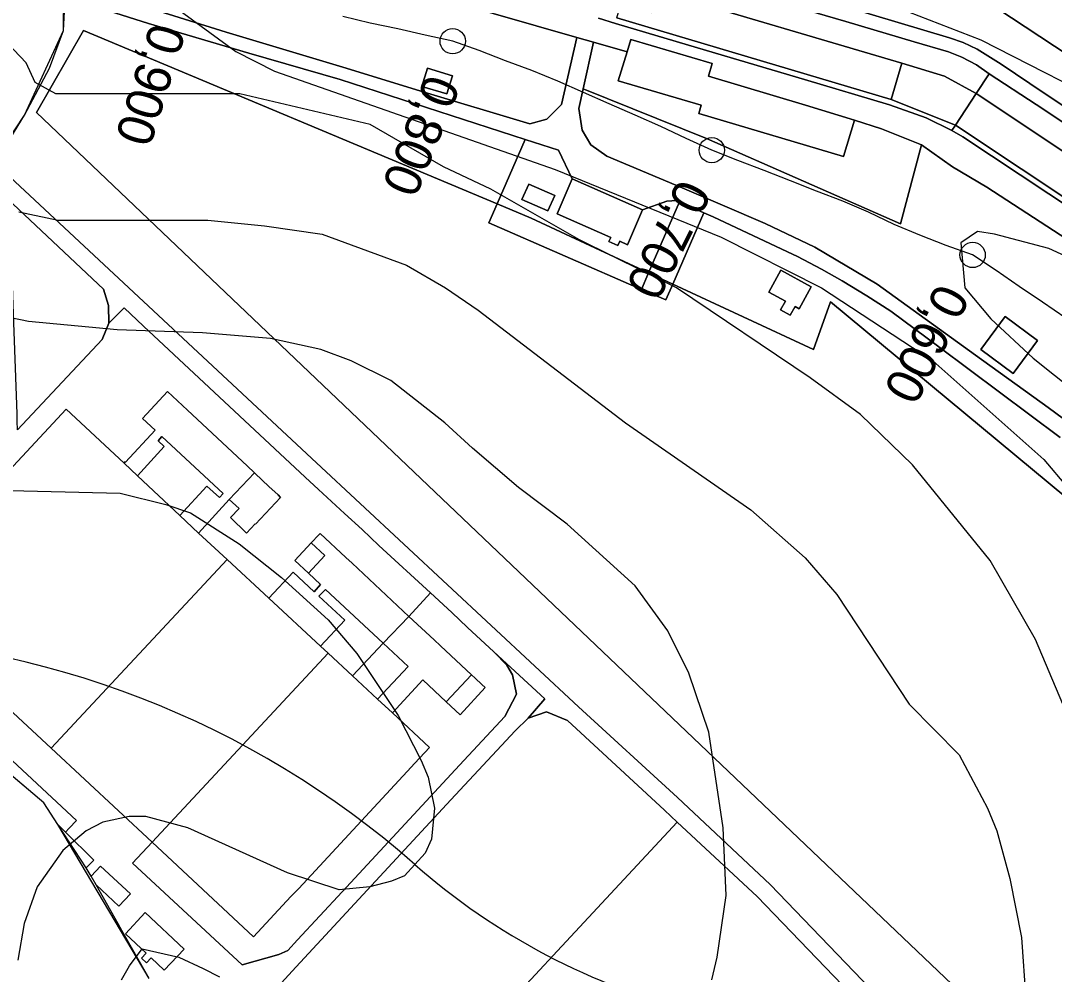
# Model space of a CAD drawing. Extents: x -510989 to -501240, y -1184665 to -1176089.
# Drawn here: x -504981.6 to -504614, y -1180607.1 to -1180268 of the extents above; entities that cross this region are included whole.
import ezdxf

# ---------------------------------------------------------------- set-up
doc = ezdxf.new("R2010")
doc.units = 0
for name, color, linetype in [('lesni_pozemek', 7, 'Continuous'), ('NAVRH_rozvodnice', 7, 'Continuous'), ('ostatni_plocha_x_draha', 7, 'Continuous'), ('ostatni_plocha_x_manipulacni_plocha', 7, 'Continuous'), ('ostatni_plocha_x_ostatni_komunikace', 7, 'Continuous'), ('popis', 7, 'Continuous'), ('STAV_zaplavove_uzemi', 7, 'Continuous'), ('trasovani_toku', 7, 'Continuous'), ('vrstevnice_01', 7, 'Continuous'), ('vrstevnice_02', 7, 'Continuous'), ('zastavena_plocha_a_nadvori', 7, 'Continuous')]:
    doc.layers.add(name, color=color, linetype=linetype)

msp = doc.modelspace()

# ---------------------------------------------------------------- linework, layer by layer
at = {"layer": 'lesni_pozemek'}
for points in [[(-504517, -1180341), (-504655, -1180250)], [(-505030.3, -1180488.66), (-504961.82, -1180552.36), (-504964.33, -1180555.06), (-504965.65, -1180556.49), (-504968.37, -1180553.81), (-504973.39, -1180546.08), (-504992.93, -1180529.58)]]:
    msp.add_lwpolyline(points, dxfattribs=at)
for points in [[(-504976, -1180300.73), (-504959.28, -1180271.5), (-504812.19, -1180333.2), (-504815.11, -1180339.87), (-504760.86, -1180363.59), (-504752.15, -1180367.3), (-504749.72, -1180361.7), (-504699.7, -1180384.96), (-504693.66, -1180368.01), (-504568.13, -1180472.11), (-504540.31, -1180528.92), (-504511.97, -1180575.54), (-504610.6, -1180648.46)], [(-504800.11, -1180338.27), (-504758.3, -1180357.71), (-504760.86, -1180363.59), (-504815.11, -1180339.87), (-504812.19, -1180333.2)], [(-504749.72, -1180361.7), (-504752.15, -1180367.3), (-504760.86, -1180363.59), (-504758.3, -1180357.71)], [(-504968.37, -1180553.81), (-504965.65, -1180556.49), (-504955.56, -1180566.45), (-504958.35, -1180569.25)]]:
    msp.add_lwpolyline(points, close=True, dxfattribs=at)
at = {"layer": 'NAVRH_rozvodnice'}
for centre, radius, start, end in [((-505056.26, -1180812.14), 325.19, 48.6571, 89.0378), ((-504683.37, -1180388.33), 239.31, 228.6571, 255.9651)]:
    msp.add_arc(centre, radius, start, end, dxfattribs=at)
at = {"layer": 'ostatni_plocha_x_draha'}
for points in [[(-504597.78, -1180353.45), (-504638.06, -1180327.23), (-504650.2, -1180319.98), (-504661.21, -1180312.21), (-504675.47, -1180306.47), (-504685.06, -1180303.47), (-504702.46, -1180298.04), (-504737.04, -1180287.72), (-504735.69, -1180283.25), (-504764.58, -1180274.69), (-504765.95, -1180279.13), (-504777.94, -1180275.7), (-504783.83, -1180274.01), (-504828.03, -1180261.36)], [(-504776.08, -1180267.21), (-504770.12, -1180269.04), (-504737.68, -1180278.68), (-504702.87, -1180288.97), (-504672.62, -1180297.95), (-504659.57, -1180302.61), (-504650.47, -1180307.12), (-504646.58, -1180309.3), (-504595.64, -1180343.15)]]:
    msp.add_lwpolyline(points, dxfattribs=at)
at = {"layer": 'ostatni_plocha_x_manipulacni_plocha'}
for points in [[(-504574.08, -1180322.75), (-504617.65, -1180293.85), (-504632.98, -1180283.56), (-504641.46, -1180278.18), (-504646.42, -1180275.79), (-504651.34, -1180274.09), (-504687.76, -1180263.26), (-504732.74, -1180250.06), (-504718, -1180238), (-504655, -1180250), (-504517, -1180341)], [(-504582.19, -1180712.85), (-504632.07, -1180660.99), (-504665.33, -1180626.68), (-504679.28, -1180612.3), (-504715.1, -1180575.1), (-504748, -1180544.2), (-504783.19, -1180511.92), (-504876.41, -1180425.21), (-504990.84, -1180318.68), (-504980.27, -1180301.58), (-504971.38, -1180284.92), (-504966.39, -1180271.5), (-504966.07, -1180264.78), (-504966.25, -1180259.12), (-504962.42, -1180260.76), (-504936.2, -1180269.1), (-504900.44, -1180279.57), (-504868.02, -1180289), (-504802.18, -1180310.29), (-504812.19, -1180333.2), (-504959.28, -1180271.5), (-504976, -1180300.73), (-504610.6, -1180648.46)], [(-504828.03, -1180261.36), (-504783.83, -1180274.01), (-504789.3, -1180297.8), (-504794.46, -1180303.01), (-504800.53, -1180304.69), (-504839.26, -1180293.07), (-504865.85, -1180284.96), (-504908.55, -1180272.17), (-504949.19, -1180259.33)], [(-504726.89, -1180256.95), (-504688.16, -1180268.39), (-504663.9, -1180275.6), (-504651.62, -1180279.13), (-504646.97, -1180281.07), (-504641.76, -1180283.79), (-504637.18, -1180286.91), (-504641.81, -1180293.96), (-504653.1, -1180287.76), (-504668.21, -1180283.17), (-504755.16, -1180257.41)], [(-504769.67, -1180267.08), (-504672.03, -1180296.07), (-504649.18, -1180305.18), (-504650.47, -1180307.12), (-504659.57, -1180302.61), (-504672.62, -1180297.95), (-504702.87, -1180288.97), (-504737.68, -1180278.68), (-504770.12, -1180269.04), (-504776.08, -1180267.21)], [(-504594.39, -1180421.62), (-504616.21, -1180405.58), (-504642.11, -1180386.93), (-504677.08, -1180361.71), (-504699.15, -1180348.6), (-504716.83, -1180340.13), (-504746.38, -1180327.47), (-504773.21, -1180316.21), (-504778.9, -1180312.24), (-504781.89, -1180307.02), (-504783.11, -1180299.29), (-504781.58, -1180292.33), (-504737.74, -1180309.95), (-504668.7, -1180340.32), (-504661.21, -1180312.21), (-504650.2, -1180319.98), (-504638.06, -1180327.23), (-504597.78, -1180353.45)], [(-504568.13, -1180472.11), (-504693.66, -1180368.01), (-504699.7, -1180384.96), (-504749.72, -1180361.7), (-504738.67, -1180336.32), (-504735.39, -1180337.78), (-504708.88, -1180350.22), (-504705.4, -1180351.89), (-504696.87, -1180356.37), (-504689.45, -1180360.56), (-504680.75, -1180365.81), (-504672.17, -1180371.36), (-504655.14, -1180384.02), (-504611.98, -1180416.2)], [(-504982.7, -1180413.54), (-504952.7, -1180381.42), (-504950.26, -1180375.55), (-504944.82, -1180370.14), (-504937.9, -1180376.62), (-504880.5, -1180430.3), (-504875.7, -1180434.68), (-504866.46, -1180443.23), (-504860.16, -1180448.94), (-504854.24, -1180454.63), (-504835.87, -1180471.48), (-504843.61, -1180479.82), (-504863.77, -1180460.94), (-504865.98, -1180458.92), (-504875.16, -1180450.4), (-504875.58, -1180450.86), (-504878.26, -1180453.72), (-504884.13, -1180460.01), (-504879.31, -1180464.5), (-504875.03, -1180468.54), (-504877.29, -1180471.06), (-504884.71, -1180464.09), (-504893.41, -1180473.33), (-504908.18, -1180459.61), (-504918.34, -1180450.18), (-504907.44, -1180438.32), (-504903.94, -1180441.46), (-504907.03, -1180444.7), (-504901.26, -1180450.19), (-504898.21, -1180446.95), (-504898.07, -1180447.04), (-504889.19, -1180437.5), (-504890.1, -1180436.6), (-504893.34, -1180433.62), (-504898.22, -1180429.06), (-504898.52, -1180428.78), (-504901.13, -1180426.32), (-504922.24, -1180406.53), (-504929.38, -1180399.92), (-504938.32, -1180409.45), (-504933.85, -1180413.63), (-504944.38, -1180425.05), (-504944.53, -1180424.88), (-504944.87, -1180425.35), (-504965.44, -1180406.16), (-505028.12, -1180473.41), (-504970.78, -1180526.72), (-504934.92, -1180560.11), (-504941.8, -1180567.51), (-504902.91, -1180603.73), (-504889.77, -1180600.07), (-504886.66, -1180598.6), (-504883.2, -1180594.82), (-504867.33, -1180577.74), (-504840.4, -1180548.74), (-504825.61, -1180532.66), (-504809.39, -1180515.4), (-504805.25, -1180507.48), (-504806.67, -1180500.59), (-504808.69, -1180497.15), (-504813.38, -1180492.37), (-504795.18, -1180509.15), (-504801.13, -1180516), (-504805.78, -1180520.45), (-504828.67, -1180545.06), (-504883.7, -1180604.44), (-504899.64, -1180621.82)], [(-504935.99, -1180608.54), (-504945.65, -1180591.49), (-504946.97, -1180589.15), (-504954.82, -1180575.29), (-504946.72, -1180582.87), (-504942.62, -1180578.49), (-504953.18, -1180568.61), (-504956.56, -1180572.22), (-504958.35, -1180569.25), (-504955.56, -1180566.45), (-504965.65, -1180556.49), (-504964.33, -1180555.06), (-504961.82, -1180552.36), (-505030.3, -1180488.66)]]:
    msp.add_lwpolyline(points, dxfattribs=at)
for points in [[(-504765.95, -1180279.13), (-504769.14, -1180289.41), (-504739.59, -1180298.11), (-504740.48, -1180301.04), (-504688.97, -1180316.36), (-504685.06, -1180303.47), (-504675.47, -1180306.47), (-504661.21, -1180312.21), (-504668.7, -1180340.32), (-504737.74, -1180309.95), (-504781.58, -1180292.33), (-504777.94, -1180275.7)], [(-504836.98, -1180284.94), (-504838.96, -1180291.43), (-504830.03, -1180294.01), (-504828.09, -1180287.66)], [(-504637.18, -1180286.91), (-504620.49, -1180297.9), (-504576.96, -1180326.81), (-504569.36, -1180331.88), (-504504.59, -1180374.93), (-504500.64, -1180377.78), (-504496.92, -1180380.88), (-504492.94, -1180384.7), (-504491.53, -1180386.23), (-504508.06, -1180401.34), (-504517.23, -1180395.26), (-504518.89, -1180394.16), (-504539.17, -1180380.72), (-504595.64, -1180343.15), (-504646.58, -1180309.3), (-504650.47, -1180307.12), (-504649.18, -1180305.18), (-504579.14, -1180351.78), (-504515.82, -1180393.8), (-504508.35, -1180382.62), (-504571.65, -1180340.57), (-504641.81, -1180293.96)], [(-504790.31, -1180314.13), (-504785.44, -1180324.33), (-504790.82, -1180336.74), (-504771.76, -1180345.08), (-504772.41, -1180346.55), (-504769.2, -1180347.95), (-504768.56, -1180346.49), (-504765.81, -1180347.69), (-504760.44, -1180335.31), (-504751.86, -1180332.21), (-504748.33, -1180332.03), (-504747.32, -1180332.48), (-504758.3, -1180357.71), (-504800.11, -1180338.27), (-504812.19, -1180333.2), (-504802.18, -1180310.29)], [(-504994.48, -1180323.81), (-504952.13, -1180363.5), (-504950.38, -1180369.27), (-504950.26, -1180375.55), (-504952.7, -1180381.42), (-504982.7, -1180413.54), (-504982.82, -1180410.45), (-504982.92, -1180407.81), (-504984.94, -1180352.68), (-505001.6, -1180333.82)], [(-504791.72, -1180330.21), (-504800.9, -1180326.12), (-504803.34, -1180331.6), (-504794.16, -1180335.69)], [(-504747.32, -1180332.48), (-504738.67, -1180336.32), (-504749.72, -1180361.7), (-504758.3, -1180357.71)], [(-504711.33, -1180356.75), (-504715.61, -1180364.55), (-504709.67, -1180367.81), (-504711.35, -1180370.88), (-504707.93, -1180372.75), (-504706.25, -1180369.69), (-504704.76, -1180370.5), (-504700.48, -1180362.7)], [(-504619.95, -1180381.78), (-504631.53, -1180373.22), (-504640.19, -1180384.9), (-504628.64, -1180393.5)], [(-504931.39, -1180415.92), (-504909.61, -1180436.14), (-504910.97, -1180437.61), (-504915.38, -1180433.51), (-504925.04, -1180443.91), (-504940.1, -1180429.81), (-504930.56, -1180419.44), (-504932.76, -1180417.39)], [(-504828.34, -1180478.39), (-504822.69, -1180483.81), (-504813.38, -1180492.37), (-504808.69, -1180497.15), (-504806.67, -1180500.59), (-504805.25, -1180507.48), (-504809.39, -1180515.4), (-504825.61, -1180532.66), (-504840.4, -1180548.74), (-504867.33, -1180577.74), (-504883.2, -1180594.82), (-504886.66, -1180598.6), (-504889.77, -1180600.07), (-504902.91, -1180603.73), (-504941.8, -1180567.51), (-504934.92, -1180560.11), (-504898.88, -1180593.68), (-504885.5, -1180579.36), (-504882.75, -1180576.51), (-504844.14, -1180534.94), (-504841.4, -1180531.98), (-504836.22, -1180526.4), (-504849.39, -1180514.13), (-504838.58, -1180502.4), (-504830.26, -1180510.21), (-504825.36, -1180514.77), (-504816.49, -1180505.11), (-504817.65, -1180503.99), (-504820.03, -1180501.75), (-504821.31, -1180500.61), (-504832.27, -1180490.32), (-504834.56, -1180488.16), (-504843.61, -1180479.82), (-504835.87, -1180471.48)], [(-504875.56, -1180472.65), (-504873.2, -1180470.24), (-504852.71, -1180489.33), (-504863.58, -1180500.98), (-504872.31, -1180492.89), (-504874.99, -1180490.41), (-504866.31, -1180481.18)], [(-504852.71, -1180489.33), (-504843.86, -1180497.58), (-504854.71, -1180509.2), (-504863.58, -1180500.98)], [(-504794.68, -1180513.8), (-504787.11, -1180516.78), (-504752.69, -1180548.72), (-504748.1, -1180552.99), (-504841.23, -1180653), (-504899.64, -1180621.82), (-504883.7, -1180604.44), (-504828.67, -1180545.06), (-504805.78, -1180520.45), (-504801.13, -1180516)], [(-504719.69, -1180579.45), (-504683.34, -1180617.21), (-504669.9, -1180631.07), (-504745.8, -1180703.95), (-504841.23, -1180653), (-504748.1, -1180552.99)], [(-504944.39, -1180592.66), (-504937, -1180599.54), (-504938.65, -1180601.31), (-504936.92, -1180602.96), (-504935.26, -1180601.18), (-504930.55, -1180605.59), (-504923.43, -1180598.13), (-504937.39, -1180585.14)]]:
    msp.add_lwpolyline(points, close=True, dxfattribs=at)
at = {"layer": 'ostatni_plocha_x_ostatni_komunikace'}
for points in [[(-504949.19, -1180259.33), (-504908.55, -1180272.17), (-504865.85, -1180284.96), (-504839.26, -1180293.07), (-504800.53, -1180304.69), (-504794.46, -1180303.01), (-504789.3, -1180297.8), (-504783.83, -1180274.01), (-504777.94, -1180275.7), (-504781.58, -1180292.33), (-504783.11, -1180299.29), (-504781.89, -1180307.02), (-504778.9, -1180312.24), (-504773.21, -1180316.21), (-504746.38, -1180327.47), (-504716.83, -1180340.13), (-504699.15, -1180348.6), (-504677.08, -1180361.71), (-504642.11, -1180386.93), (-504616.21, -1180405.58), (-504594.39, -1180421.62)], [(-504576.96, -1180326.81), (-504620.49, -1180297.9), (-504637.18, -1180286.91), (-504641.76, -1180283.79), (-504646.97, -1180281.07), (-504651.62, -1180279.13), (-504663.9, -1180275.6), (-504688.16, -1180268.39), (-504726.89, -1180256.95)], [(-504611.98, -1180416.2), (-504655.14, -1180384.02), (-504672.17, -1180371.36), (-504680.75, -1180365.81), (-504689.45, -1180360.56), (-504696.87, -1180356.37), (-504705.4, -1180351.89), (-504708.88, -1180350.22), (-504735.39, -1180337.78), (-504738.67, -1180336.32), (-504747.32, -1180332.48), (-504748.33, -1180332.03), (-504751.86, -1180332.21), (-504760.44, -1180335.31), (-504785.44, -1180324.33), (-504790.31, -1180314.13), (-504802.18, -1180310.29), (-504868.02, -1180289), (-504900.44, -1180279.57), (-504936.2, -1180269.1), (-504962.42, -1180260.76)], [(-504687.76, -1180263.26), (-504651.34, -1180274.09), (-504646.42, -1180275.79), (-504641.46, -1180278.18), (-504632.98, -1180283.56), (-504617.65, -1180293.85), (-504574.08, -1180322.75)], [(-504990.84, -1180318.68), (-504876.41, -1180425.21), (-504783.19, -1180511.92), (-504748, -1180544.2), (-504715.1, -1180575.1), (-504679.28, -1180612.3)], [(-504683.34, -1180617.21), (-504719.69, -1180579.45), (-504748.1, -1180552.99), (-504752.69, -1180548.72), (-504787.11, -1180516.78), (-504794.68, -1180513.8), (-504801.13, -1180516), (-504795.18, -1180509.15), (-504813.38, -1180492.37), (-504822.69, -1180483.81), (-504828.34, -1180478.39), (-504835.87, -1180471.48), (-504854.24, -1180454.63), (-504860.16, -1180448.94), (-504866.46, -1180443.23), (-504875.7, -1180434.68), (-504880.5, -1180430.3), (-504937.9, -1180376.62), (-504944.82, -1180370.14), (-504950.26, -1180375.55), (-504950.38, -1180369.27), (-504952.13, -1180363.5), (-504994.48, -1180323.81)]]:
    msp.add_lwpolyline(points, dxfattribs=at)
at = {"layer": 'popis'}
msp.add_lwpolyline([(-504935.99, -1180608.54), (-504968.37, -1180553.81), (-504973.39, -1180546.08), (-505005.49, -1180518.97), (-505034.38, -1180500.2), (-505047.81, -1180499.61), (-505049.83, -1180473.9), (-505055.75, -1180436.77), (-505052.53, -1180417.27), (-505034, -1180382.9), (-505001.6, -1180333.82), (-504980.27, -1180301.58), (-504966.39, -1180271.5), (-504966.25, -1180259.12)], dxfattribs=at)
at = {"layer": 'STAV_zaplavove_uzemi'}
msp.add_spline([(-503691.1, -1180709.63), (-503698.14, -1180689.92), (-503726.29, -1180661.77), (-503758.67, -1180635.02), (-503793.87, -1180613.9), (-503848.78, -1180591.37), (-503885.38, -1180575.88), (-503937.22, -1180564.11), (-503952.58, -1180564.11), (-503964.1, -1180580.75), (-503962.82, -1180602.51), (-503964.1, -1180625.54), (-503990.97, -1180635.78), (-504028.09, -1180635.78), (-504080.57, -1180656.26), (-504118.96, -1180675.46), (-504153.52, -1180702.34), (-504177.84, -1180745.85), (-504193.2, -1180768.89), (-504226.47, -1180789.37), (-504318.63, -1180820.09), (-504383.9, -1180844.41), (-504463.25, -1180867.44), (-504524.69, -1180885.36), (-504582.26, -1180902.78), (-504631.98, -1180942.98), (-504690.15, -1180991.64), (-504735.64, -1181042.41), (-504756.79, -1181076.26), (-504777.95, -1181112.22)], degree=3, dxfattribs=at)
at = {"layer": 'trasovani_toku'}
for p, q in [((-504857.28, -1180268.89), (-504867.02, -1180266.62)), ((-504847.5, -1180270.98), (-504857.28, -1180268.89)), ((-504837.76, -1180273.25), (-504847.5, -1180270.98)), ((-504827.98, -1180275.34), (-504837.76, -1180273.25)), ((-504818.56, -1180278.7), (-504827.98, -1180275.34)), ((-504809.24, -1180282.33), (-504818.56, -1180278.7)), ((-504799.86, -1180285.8), (-504809.24, -1180282.33)), ((-504790.6, -1180289.56), (-504799.86, -1180285.8)), ((-504781.44, -1180293.58), (-504790.6, -1180289.56)), ((-504772.29, -1180297.61), (-504781.44, -1180293.58)), ((-504763.14, -1180301.64), (-504772.29, -1180297.61)), ((-504753.98, -1180305.67), (-504763.14, -1180301.64)), ((-504744.94, -1180309.93), (-504753.98, -1180305.67)), ((-504735.84, -1180314.08), (-504744.94, -1180309.93)), ((-504726.55, -1180317.78), (-504735.84, -1180314.08)), ((-504717.17, -1180321.25), (-504726.55, -1180317.78)), ((-504707.88, -1180324.96), (-504717.17, -1180321.25)), ((-504698.61, -1180328.71), (-504707.88, -1180324.96)), ((-504689.25, -1180332.22), (-504698.61, -1180328.71)), ((-504680.06, -1180336.16), (-504689.25, -1180332.22)), ((-504671.03, -1180340.46), (-504680.06, -1180336.16)), ((-504661.81, -1180344.34), (-504671.03, -1180340.46)), ((-504652.49, -1180347.94), (-504661.81, -1180344.34)), ((-504643.08, -1180351.34), (-504652.49, -1180347.94)), ((-504634.71, -1180356.8), (-504643.08, -1180351.34)), ((-504626.52, -1180362.55), (-504634.71, -1180356.8)), ((-504618.18, -1180368.06), (-504626.52, -1180362.55)), ((-504609.98, -1180373.79), (-504618.18, -1180368.06))]:
    msp.add_line(p, q, dxfattribs=at)
for centre in [(-504827.98, -1180275.34), (-504735.84, -1180314.08), (-504643.08, -1180351.34)]:
    msp.add_circle(centre, 4.5, dxfattribs=at)
at = {"layer": 'vrstevnice_01'}
for points in [[(-504929.81, -1180261), (-504905.09, -1180279), (-504891.41, -1180286), (-504791.59, -1180321), (-504732.5, -1180345), (-504696.81, -1180363), (-504657.19, -1180389), (-504617.81, -1180424), (-504600.91, -1180444)], [(-504589, -1180301), (-504640, -1180275), (-504665.81, -1180265)], [(-504982.31, -1180336), (-504968.31, -1180339), (-504915.09, -1180339), (-504894.91, -1180341), (-504874.41, -1180344), (-504844.41, -1180355), (-504830.59, -1180363), (-504818.91, -1180371), (-504766.5, -1180411), (-504721.91, -1180442), (-504702.69, -1180459), (-504691.41, -1180472), (-504665.59, -1180511), (-504647.91, -1180529), (-504637.81, -1180548), (-504634.5, -1180556), (-504629.81, -1180573), (-504625.69, -1180594), (-504624.19, -1180616)], [(-504990.5, -1180435), (-504946.19, -1180436), (-504930, -1180440), (-504921.19, -1180443), (-504903.91, -1180454), (-504888.81, -1180466), (-504872.31, -1180481), (-504862.09, -1180493), (-504847.41, -1180515), (-504839.19, -1180531), (-504836.69, -1180537), (-504834.5, -1180548), (-504835.5, -1180559), (-504837.81, -1180564), (-504845.09, -1180572), (-504849.69, -1180574), (-504857.5, -1180576), (-504868.41, -1180577), (-504886.69, -1180571), (-504922.19, -1180555), (-504937.09, -1180551), (-504943.09, -1180551), (-504952.41, -1180553), (-504958.31, -1180556), (-504966.59, -1180563), (-504975.81, -1180576), (-504980.41, -1180589), (-504982.59, -1180602)]]:
    msp.add_lwpolyline(points, dxfattribs=at)
at = {"layer": 'vrstevnice_02'}
for points in [[(-504601.31, -1180534), (-504620.69, -1180488), (-504636.81, -1180460), (-504664.41, -1180426), (-504683, -1180408), (-504700.91, -1180395), (-504748.41, -1180363), (-504782.91, -1180346), (-504814.41, -1180328), (-504831.31, -1180320), (-504857.31, -1180305), (-504903.69, -1180294), (-504969.09, -1180294), (-504976.5, -1180290), (-504979.69, -1180283), (-504986.31, -1180276), (-504992, -1180272), (-505017, -1180260)], [(-504585.5, -1180363), (-504616, -1180349), (-504635.31, -1180344), (-504641.31, -1180343), (-504647.31, -1180347), (-504645.81, -1180363), (-504636.59, -1180374), (-504621.59, -1180388), (-504553.91, -1180442)], [(-504735.81, -1180609), (-504733.91, -1180601), (-504730.69, -1180579), (-504731.81, -1180555), (-504736.91, -1180521), (-504744, -1180500), (-504751.5, -1180485), (-504763.09, -1180469), (-504787.31, -1180447), (-504804.59, -1180434), (-504821, -1180420), (-504830.81, -1180411), (-504850, -1180396), (-504864.09, -1180389), (-504874.91, -1180385), (-504892.81, -1180381), (-504916.91, -1180379), (-504947.31, -1180378), (-504978.81, -1180375), (-504998.41, -1180371)], [(-504945.81, -1180609), (-504942.91, -1180604), (-504938.41, -1180598), (-504925.41, -1180601), (-504916.69, -1180605), (-504910.91, -1180608)]]:
    msp.add_lwpolyline(points, dxfattribs=at)
at = {"layer": 'zastavena_plocha_a_nadvori'}
for points in [[(-504755.16, -1180257.41), (-504668.21, -1180283.17), (-504672.03, -1180296.07), (-504769.67, -1180267.08), (-504768.1, -1180261.87), (-504757.33, -1180265.12)], [(-504764.58, -1180274.69), (-504735.69, -1180283.25), (-504737.04, -1180287.72), (-504702.46, -1180298.04), (-504685.06, -1180303.47), (-504688.97, -1180316.36), (-504740.48, -1180301.04), (-504739.59, -1180298.11), (-504769.14, -1180289.41), (-504765.95, -1180279.13)], [(-504836.98, -1180284.94), (-504828.09, -1180287.66), (-504830.03, -1180294.01), (-504838.96, -1180291.43)], [(-504668.21, -1180283.17), (-504653.1, -1180287.76), (-504641.81, -1180293.96), (-504649.18, -1180305.18), (-504672.03, -1180296.07)], [(-504641.81, -1180293.96), (-504571.65, -1180340.57), (-504579.14, -1180351.78), (-504649.18, -1180305.18)], [(-504760.44, -1180335.31), (-504765.81, -1180347.69), (-504768.56, -1180346.49), (-504769.2, -1180347.95), (-504772.41, -1180346.55), (-504771.76, -1180345.08), (-504790.82, -1180336.74), (-504785.44, -1180324.33)], [(-504791.72, -1180330.21), (-504794.16, -1180335.69), (-504803.34, -1180331.6), (-504800.9, -1180326.12)], [(-504711.33, -1180356.75), (-504700.48, -1180362.7), (-504704.76, -1180370.5), (-504706.25, -1180369.69), (-504707.93, -1180372.75), (-504711.35, -1180370.88), (-504709.67, -1180367.81), (-504715.61, -1180364.55)], [(-504619.95, -1180381.78), (-504628.64, -1180393.5), (-504640.19, -1180384.9), (-504631.53, -1180373.22)], [(-504922.24, -1180406.53), (-504901.13, -1180426.32), (-504898.52, -1180428.78), (-504907.44, -1180438.32), (-504918.34, -1180450.18), (-504925.04, -1180443.91), (-504915.38, -1180433.51), (-504910.97, -1180437.61), (-504909.61, -1180436.14), (-504931.39, -1180415.92), (-504932.76, -1180417.39), (-504930.56, -1180419.44), (-504940.1, -1180429.81), (-504944.87, -1180425.35), (-504944.53, -1180424.88), (-504944.38, -1180425.05), (-504933.85, -1180413.63), (-504938.32, -1180409.45), (-504929.38, -1180399.92)], [(-504965.44, -1180406.16), (-504944.87, -1180425.35), (-504940.1, -1180429.81), (-504925.04, -1180443.91), (-504918.34, -1180450.18), (-504908.18, -1180459.61), (-504970.78, -1180526.72), (-505028.12, -1180473.41)], [(-504898.22, -1180429.06), (-504893.34, -1180433.62), (-504890.1, -1180436.6), (-504889.19, -1180437.5), (-504898.07, -1180447.04), (-504898.21, -1180446.95), (-504901.26, -1180450.19), (-504907.03, -1180444.7), (-504903.94, -1180441.46), (-504907.44, -1180438.32), (-504898.52, -1180428.78)], [(-504875.16, -1180450.4), (-504865.98, -1180458.92), (-504863.77, -1180460.94), (-504843.61, -1180479.82), (-504852.71, -1180489.33), (-504873.2, -1180470.24), (-504875.56, -1180472.65), (-504866.31, -1180481.18), (-504874.99, -1180490.41), (-504893.41, -1180473.33), (-504884.71, -1180464.09), (-504877.29, -1180471.06), (-504875.03, -1180468.54), (-504879.31, -1180464.5), (-504873.45, -1180458.22), (-504878.26, -1180453.72), (-504875.58, -1180450.86)], [(-504878.26, -1180453.72), (-504873.45, -1180458.22), (-504879.31, -1180464.5), (-504884.13, -1180460.01)], [(-504893.41, -1180473.33), (-504874.99, -1180490.41), (-504872.31, -1180492.89), (-504934.92, -1180560.11), (-504970.78, -1180526.72), (-504908.18, -1180459.61)], [(-504843.61, -1180479.82), (-504834.56, -1180488.16), (-504832.27, -1180490.32), (-504821.31, -1180500.61), (-504830.26, -1180510.21), (-504838.58, -1180502.4), (-504849.39, -1180514.13), (-504854.71, -1180509.2), (-504843.86, -1180497.58), (-504852.71, -1180489.33)], [(-504863.58, -1180500.98), (-504854.71, -1180509.2), (-504849.39, -1180514.13), (-504836.22, -1180526.4), (-504841.4, -1180531.98), (-504844.14, -1180534.94), (-504882.75, -1180576.51), (-504885.5, -1180579.36), (-504898.88, -1180593.68), (-504934.92, -1180560.11), (-504872.31, -1180492.89)], [(-504821.31, -1180500.61), (-504820.03, -1180501.75), (-504817.65, -1180503.99), (-504816.49, -1180505.11), (-504825.36, -1180514.77), (-504830.26, -1180510.21)], [(-504953.18, -1180568.61), (-504942.62, -1180578.49), (-504946.72, -1180582.87), (-504954.82, -1180575.29), (-504956.56, -1180572.22)], [(-504944.39, -1180592.66), (-504937.39, -1180585.14), (-504923.43, -1180598.13), (-504930.55, -1180605.59), (-504935.26, -1180601.18), (-504936.92, -1180602.96), (-504938.65, -1180601.31), (-504937, -1180599.54)]]:
    msp.add_lwpolyline(points, close=True, dxfattribs=at)

# ---------------------------------------------------------------- texts
at = {"layer": 'trasovani_toku'}
for s, rotation, p in [('0,900', 252.661, (-504935.16, -1180268.11)), ('0,800', 248.1144, (-504837.13, -1180286.34)), ('0,700', 243.5559, (-504747.3, -1180323.55)), ('0,600', 243.1132, (-504655.35, -1180360.65))]:
    msp.add_text(s, height=13, rotation=rotation, dxfattribs=at).set_placement(p)

doc.saveas('drawing.dxf')
